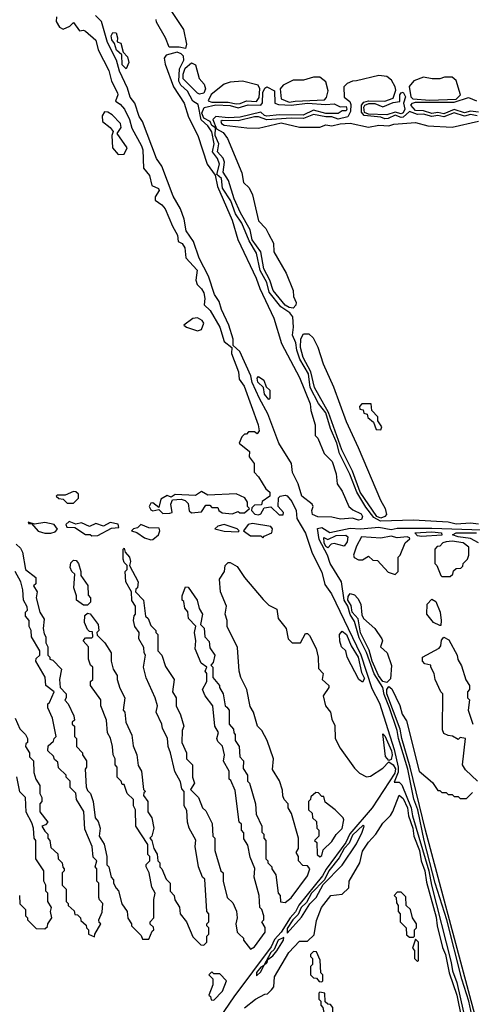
# Model space of a CAD drawing. Extents: x 2769579 to 2883812, y 684207 to 828660.
# Tile 318 of 505: x 2828141 to 2830364, y 764970 to 769804. Entities that reach past the tile are written whole.
import ezdxf

# ---------------------------------------------------------------- set-up
doc = ezdxf.new("R2010")
doc.units = 0

msp = doc.modelspace()

# ---------------------------------------------------------------- linework, layer by layer
at = {"layer": '0CON02XD'}
for points in [[(2828881.2, 769855), (2828946.4, 769756.4), (2828960, 769685), (2828955, 769663.3)], [(2828321.7, 769818.3), (2828320, 769795), (2828337, 769767), (2828355, 769757.5), (2828387, 769773), (2828405, 769790), (2828435, 769750), (2828455, 769752.5), (2828465, 769747.5), (2828515, 769703.3), (2828526.1, 769656.1), (2828578.8, 769555), (2828592.7, 769502.7), (2828621.2, 769445), (2828623.8, 769435), (2828612.5, 769405), (2828635, 769390), (2828656, 769365), (2828680, 769315), (2828692.1, 769272.1), (2828739.2, 769185), (2828746, 769165), (2828750, 769075), (2828779.5, 769039.5), (2828790, 768990), (2828822.5, 768975)], [(2830395, 767326.7), (2830355, 767332.9), (2830285, 767328.1), (2830245, 767336.5), (2830075, 767347.1), (2829912.7, 767342.7), (2829880.1, 767360.1), (2829841.5, 767411.5), (2829796.4, 767485), (2829763.2, 767573.2), (2829711.9, 767675), (2829699.6, 767725), (2829667.1, 767797.1), (2829645, 767874), (2829609.1, 767919.1), (2829567.9, 767997.9), (2829560, 768065), (2829517.9, 768137.9), (2829502.4, 768182.4), (2829498.3, 768218.3), (2829480.8, 768255), (2829485.7, 768295), (2829482.5, 768345), (2829468, 768365), (2829424.5, 768394.5), (2829367.3, 768467.3), (2829355, 768513.3), (2829322.9, 768572.9), (2829305, 768658.8), (2829267.9, 768717.9), (2829232.5, 768805), (2829201.2, 768851.2), (2829178.6, 768915), (2829136.7, 768976.7), (2829133.3, 769025), (2829110, 769045), (2829122.5, 769095), (2829112.4, 769122.4), (2829088.6, 769155), (2829096.9, 769195), (2829085, 769253.8), (2829065, 769282.5), (2829032, 769312), (2829017.3, 769387.3), (2828992.5, 769405), (2828965, 769453.3), (2828932.7, 769482.7), (2828922.5, 769502.5), (2828926.8, 769563.2), (2828947.1, 769605), (2828945.7, 769625), (2828935, 769637.5), (2828915, 769645.6), (2828860.5, 769629.5), (2828851.2, 769615), (2828855.9, 769585.9), (2828896.7, 769475), (2828950, 769395), (2828970, 769325), (2829016.7, 769235), (2829062.5, 769095), (2829101.7, 769041.7), (2829112.5, 768985), (2829185, 768820), (2829213.3, 768725), (2829303.3, 768535), (2829320, 768485), (2829388.8, 768338.8), (2829427.5, 768215), (2829515, 768047.5), (2829567.7, 767917.7), (2829571.2, 767885), (2829593.3, 767815), (2829593, 767763), (2829605, 767750), (2829637.5, 767675), (2829676.7, 767635), (2829696.2, 767575), (2829700, 767525), (2829725, 767490), (2829757.5, 767415), (2829777.7, 767397.7), (2829817.9, 767377.9), (2829825.7, 767365), (2829819.3, 767350.7), (2829805, 767346.9), (2829775, 767357.5), (2829717.4, 767352.6), (2829675, 767361.1), (2829605, 767363.6), (2829579.2, 767375), (2829576, 767394), (2829582.5, 767415), (2829577.5, 767425), (2829526.7, 767465), (2829509.2, 767525), (2829481.1, 767581.1), (2829475.9, 767625.9), (2829414.4, 767725), (2829359.3, 767869.3), (2829318.6, 767945), (2829283.6, 768023.6), (2829276.4, 768056.4), (2829222, 768175), (2829190, 768205), (2829190.6, 768235), (2829169.2, 768305), (2829132.1, 768382.1), (2829120.7, 768420.7), (2829098.6, 768455), (2829069.2, 768545), (2829023.1, 768633.1), (2828995.8, 768715), (2828958.3, 768768.3), (2828949.2, 768825), (2828930.8, 768875), (2828895, 768937.5), (2828840, 769085), (2828813.5, 769123.5), (2828744.4, 769304.4), (2828728.9, 769328.9), (2828706.9, 769395), (2828684.6, 769424.6), (2828671.7, 769468.3), (2828631.2, 769551.2), (2828616.2, 769606.2), (2828572.1, 769692.1), (2828542.5, 769795), (2828513.1, 769825)], [(2828955, 769663.3), (2828925, 769669.4), (2828875, 769668.8), (2828856.9, 769715), (2828812.8, 769792.8), (2828811.1, 769805)], [(2828665, 769562.5), (2828645, 769582.5), (2828642.5, 769632.5), (2828616.7, 769655), (2828607.5, 769687.5), (2828594, 769705), (2828591.2, 769725), (2828598.3, 769741.7), (2828615, 769740), (2828622.5, 769715), (2828620, 769695), (2828638.3, 769688.3), (2828650, 769645), (2828671.7, 769621.7), (2828677.5, 769595), (2828665, 769562.5)], [(2829025, 769438.8), (2829015, 769444), (2828944.6, 769514.6), (2828943.8, 769536.2), (2828953.8, 769566.2), (2828985, 769593.3), (2829005, 769582.5), (2829023.3, 769515), (2829047.7, 769487.7), (2829054, 769465), (2829045, 769443.8), (2829025, 769438.8)], [(2829205, 769390.5), (2829225, 769393.3), (2829255, 769406.2), (2829305, 769403.3), (2829317.1, 769422.9), (2829320, 769465), (2829312.7, 769482.7), (2829235, 769502.5), (2829175, 769497.5), (2829145, 769487.5), (2829082.4, 769437.6), (2829066.7, 769406.7), (2829085, 769399.4), (2829165, 769400), (2829205, 769390.5)], [(2830387.3, 769332.7), (2830355, 769338.9), (2830325, 769330.6), (2830275, 769347.1), (2830225, 769327.3), (2830195, 769334.3), (2830165, 769328.5), (2830125, 769340), (2830095, 769338.9), (2830055, 769354.3), (2830025, 769325.6), (2830015, 769323.8), (2829985, 769336.2), (2829951.4, 769318.6), (2829935, 769317.5), (2829915, 769325.5), (2829833.3, 769333.3), (2829820.8, 769350.8), (2829820, 769385), (2829830.7, 769399.3), (2829854, 769406), (2829935, 769404.3), (2829975, 769418.8), (2829988.6, 769458.6), (2829986, 769475), (2829967.2, 769507.2), (2829945, 769526.2), (2829905, 769530), (2829795, 769503.8), (2829775, 769502.5), (2829749.3, 769490.7), (2829733.3, 769475), (2829734.3, 769424.3), (2829762.1, 769402.1), (2829767.2, 769387.2), (2829766.1, 769353.9), (2829752.5, 769327.5), (2829705, 769316), (2829675, 769328.1), (2829645, 769326.7), (2829585, 769339.4), (2829535, 769320), (2829475, 769321.4), (2829355, 769312), (2829315, 769326.9), (2829295, 769327.5), (2829215, 769307.8), (2829135, 769309.2), (2829128.8, 769305), (2829132, 769295), (2829145, 769286), (2829257, 769273), (2829315, 769272.5), (2829425, 769297.5), (2829515, 769277.5), (2829615, 769277.5), (2829645, 769287.5), (2829675, 769282.5), (2829715, 769293.3), (2829765, 769296.7), (2829855, 769276.7), (2829905, 769286.7), (2829955, 769282.5), (2829978.3, 769291.7), (2830085, 769298.8), (2830145, 769282.5), (2830265, 769277.5), (2830395, 769306.2)], [(2829465, 769399.5), (2829495, 769403.6), (2829638.6, 769411.4), (2829647.7, 769422.3), (2829657.1, 769455), (2829645, 769498.8), (2829615, 769522.5), (2829585, 769522.5), (2829535, 769507.5), (2829485, 769507.5), (2829435, 769483.3), (2829420, 769465), (2829426.2, 769415), (2829465, 769399.5)], [(2830155, 769409.1), (2830285, 769414.6), (2830306, 769435), (2830285.6, 769505.6), (2830265, 769522.5), (2830228.3, 769521.7), (2830205, 769513.3), (2830166.4, 769513.6), (2830125, 769522.5), (2830076.4, 769503.6), (2830053.6, 769476.4), (2830062.5, 769425), (2830072.5, 769415), (2830155, 769409.1)], [(2829485, 768388), (2829465, 768390.5), (2829445, 768403.1), (2829385.5, 768475), (2829369.1, 768525), (2829340.8, 768580.8), (2829325, 768663.8), (2829283.6, 768723.7), (2829273.1, 768773.1), (2829226.1, 768856.1), (2829194.5, 768925), (2829167.1, 769015), (2829141.1, 769055), (2829146.5, 769105), (2829140, 769125), (2829113.1, 769155), (2829118.9, 769195), (2829101.4, 769235), (2829103.3, 769273.3), (2829085, 769284.3), (2829077.5, 769305), (2829045, 769321.1), (2829036, 769345), (2829046.7, 769373.3), (2829104.1, 769385.9), (2829175, 769382.9), (2829215, 769371.8), (2829264, 769386), (2829325, 769384.2), (2829334.4, 769395.6), (2829335, 769446.2), (2829345, 769468), (2829355, 769474.2), (2829392.9, 769455), (2829394.4, 769395), (2829412.2, 769387.8), (2829475, 769385.3), (2829555, 769393.9), (2829645, 769388.5), (2829685, 769391.9), (2829715, 769376.2), (2829745, 769378.8), (2829748.6, 769365), (2829745, 769356.7), (2829725, 769356.7), (2829705, 769344.4), (2829645, 769343.9), (2829585, 769359.5), (2829533.8, 769336.2), (2829415, 769337.9), (2829355, 769331.5), (2829343.5, 769333.5), (2829325, 769350), (2829225, 769325.4), (2829165, 769322.9), (2829105, 769329.4), (2829090, 769315), (2829108.3, 769268.3), (2829140.9, 769250.9), (2829161.2, 769221.2), (2829232.1, 769052.1), (2829240, 769005), (2829268.3, 768978.3), (2829284.3, 768944.3), (2829315, 768817.5), (2829349.7, 768779.7), (2829363.6, 768753.6), (2829387.5, 768707.5), (2829388.8, 768665), (2829449.4, 768559.4), (2829484.2, 768475), (2829486.7, 768445), (2829498.8, 768415), (2829497.7, 768402.3), (2829485, 768388)], [(2829945, 769337.9), (2829855, 769340), (2829835, 769349.5), (2829831.6, 769375), (2829836.7, 769385), (2829856.4, 769393.7), (2829885, 769393.3), (2829925, 769377.1), (2829975, 769398.5), (2830007.7, 769402.3), (2830008.6, 769435), (2830015, 769446), (2830025, 769448), (2830036.9, 769425), (2830026.7, 769395), (2830033.6, 769365), (2830025, 769347.8), (2830015, 769342.3), (2829985, 769350.7), (2829945, 769337.9)], [(2830225, 769342.7), (2830195, 769349.3), (2830165, 769344), (2830125, 769356.2), (2830085, 769358.8), (2830062.5, 769385), (2830070, 769395), (2830085, 769399.3), (2830275, 769399.1), (2830345, 769422.2), (2830385, 769405.4)], [(2828625, 769142.5), (2828655, 769143.3), (2828668.8, 769175), (2828620, 769245), (2828640, 769275), (2828636.7, 769295), (2828595, 769336.7), (2828575, 769350), (2828558.3, 769351.7), (2828547, 769333), (2828548.8, 769305), (2828586.2, 769275), (2828600, 769255), (2828593.3, 769235), (2828597.5, 769175), (2828625, 769142.5)], [(2830395, 769351.1), (2830355, 769355.3), (2830325, 769346.5), (2830275, 769363.1), (2830225, 769342.7)], [(2828822.5, 768975), (2828826.2, 768965), (2828807.5, 768935), (2828807.5, 768917.5), (2828840, 768895), (2828856.7, 768875), (2828891.2, 768791.2), (2828917, 768747), (2828920, 768715), (2828940, 768705), (2828952.5, 768685), (2828957.5, 768635), (2829012.5, 768575), (2829006.7, 768525), (2829013.3, 768505), (2829035, 768483.3), (2829045, 768462.5), (2829051.2, 768435), (2829046.7, 768405), (2829076.6, 768376.6), (2829124.5, 768294.5), (2829146.2, 768225), (2829182.5, 768195), (2829181.2, 768165), (2829215.7, 768075.7), (2829220, 768040), (2829243.8, 768005), (2829312.5, 767815), (2829317.5, 767785), (2829308.3, 767771.7), (2829295, 767780), (2829265, 767780), (2829255, 767770), (2829245, 767770), (2829233, 767757), (2829220, 767725), (2829270, 767685), (2829268.3, 767658.3), (2829292.5, 767625), (2829293, 767583), (2829315, 767560), (2829350.7, 767500.7), (2829370, 767485), (2829370, 767465), (2829331.7, 767438.3), (2829328.3, 767421.7), (2829295, 767420), (2829281.7, 767408.3), (2829280, 767395), (2829296.4, 767376.4), (2829315, 767373.3), (2829325, 767377.5), (2829341.7, 767408.3), (2829375, 767412.5), (2829415, 767373.3), (2829435, 767372.5), (2829437.5, 767385), (2829410, 767415), (2829413, 767457), (2829420, 767465), (2829445, 767470), (2829455, 767466.7), (2829478.2, 767438.2), (2829500, 767395), (2829502, 767355), (2829545, 767283.8), (2829577.5, 767185), (2829625, 767092.5), (2829640.6, 767030.6), (2829672.5, 766985), (2829816.2, 766686.2), (2829871.3, 766521.3), (2829908.1, 766448.1), (2829980.7, 766220.7), (2830000.4, 766135), (2830000.8, 766109.2), (2829980.7, 766060.7), (2830005, 766060), (2830017.4, 766047.4), (2830064.4, 765935), (2830071.1, 765895), (2830151.4, 765625), (2830163.3, 765555), (2830261.1, 765175), (2830266.7, 765135), (2830287.8, 765077.8), (2830321.7, 764931.7)], [(2829015, 768276.7), (2829035, 768283.3), (2829046.2, 768315), (2829038.1, 768328.1), (2829015, 768340), (2828992.1, 768337.9), (2828947.5, 768305), (2828960, 768295), (2829015, 768276.7)], [(2829915, 767357.7), (2829894.8, 767364.8), (2829814.2, 767484.2), (2829775, 767588), (2829723, 767693), (2829657.8, 767875), (2829589.2, 767999.2), (2829571.8, 768075), (2829533.8, 768145), (2829520.9, 768195), (2829521.9, 768238.1), (2829535, 768262.5), (2829561.7, 768261.7), (2829582.5, 768242.5), (2829606.2, 768196.2), (2829631.4, 768115), (2829682, 768002), (2829745, 767831.2), (2829803.1, 767703.1), (2829913.6, 767445), (2829936.9, 767405), (2829942.9, 767375), (2829935, 767364.4), (2829915, 767357.7)], [(2829365, 767940), (2829343.8, 767965), (2829338.3, 767998.3), (2829311.2, 768025), (2829307.5, 768045), (2829315, 768052.5), (2829340, 768035), (2829351.7, 768001.7), (2829370, 767985), (2829370, 767945), (2829365, 767940)], [(2829915, 767790), (2829920, 767805), (2829900, 767835), (2829900, 767855), (2829870, 767885), (2829868.3, 767918.3), (2829821.7, 767918.3), (2829810, 767905), (2829811.7, 767891.7), (2829828.3, 767888.3), (2829831.7, 767871.7), (2829848.3, 767868.3), (2829851.7, 767851.7), (2829878.3, 767828.3), (2829891.7, 767791.7), (2829915, 767790)], [(2828405, 767430), (2828430, 767455), (2828430, 767475), (2828417, 767487), (2828405, 767487.5), (2828365, 767470), (2828325, 767470), (2828320, 767465), (2828333, 767453), (2828355, 767450), (2828375, 767430), (2828405, 767430)], [(2829185, 767377.5), (2829215, 767390), (2829223, 767383), (2829245, 767382.5), (2829270, 767405), (2829260, 767415), (2829260, 767435), (2829246.4, 767456.4), (2829205, 767476.7), (2829065, 767470), (2829035, 767487.5), (2829005, 767467.5), (2828905, 767472.5), (2828885, 767460), (2828865, 767467.5), (2828835, 767450), (2828825, 767410), (2828795, 767432.5), (2828785, 767430), (2828777.5, 767415), (2828785, 767397.5), (2828795, 767393.3), (2828825, 767400), (2828845, 767380), (2828878.3, 767381.7), (2828890, 767385), (2828883.8, 767425), (2828892.5, 767447.5), (2828935, 767450), (2828953.8, 767443.8), (2828968.8, 767428.8), (2828973, 767393), (2828985, 767382.5), (2829035, 767387.5), (2829055, 767420), (2829075, 767420), (2829085, 767410), (2829115, 767410), (2829120, 767395), (2829135, 767383.3), (2829185, 767377.5)], [(2828295, 767282.5), (2828315, 767290), (2828327, 767303), (2828310, 767325), (2828265, 767336.2), (2828215, 767327.5), (2828183, 767337), (2828185, 767330), (2828200, 767330), (2828233, 767293), (2828265, 767282.5), (2828295, 767282.5)], [(2828495, 767270), (2828525, 767272.5), (2828593, 767307), (2828628.3, 767311.7), (2828625, 767327.5), (2828585, 767336.2), (2828553, 767317), (2828515, 767330), (2828485, 767316.2), (2828445, 767333.3), (2828417, 767327), (2828385, 767340), (2828367.5, 767325), (2828373, 767313), (2828411.7, 767311.7), (2828465, 767277.5), (2828487, 767277), (2828495, 767270)], [(2828785, 767250), (2828795, 767252.5), (2828822.5, 767275), (2828830, 767295), (2828827, 767307), (2828775, 767308.8), (2828736.4, 767326.4), (2828720, 767310), (2828700, 767305), (2828690, 767295), (2828717, 767287), (2828755, 767260), (2828785, 767250)], [(2829215, 767290), (2829220, 767295), (2829210, 767305), (2829145, 767326.2), (2829115, 767317.5), (2829100, 767305), (2829145, 767293.3), (2829215, 767290)], [(2829335, 767260), (2829341.7, 767268.3), (2829380, 767285), (2829382.5, 767305), (2829375, 767316.7), (2829285, 767330), (2829263.9, 767326.1), (2829240, 767295), (2829275, 767270), (2829325, 767270), (2829335, 767260)], [(2830370.9, 764870.9), (2830346.9, 764985), (2830313, 765093), (2830238.9, 765385), (2830182, 765565), (2830127.8, 765775), (2830096.5, 765925), (2830077.8, 765977.8), (2830046.8, 766125), (2830001.8, 766275), (2829995.4, 766315), (2829957.9, 766425), (2829930.6, 766490.6), (2829925.4, 766525.4), (2829882.1, 766592.1), (2829845, 766698), (2829809.1, 766769.1), (2829785, 766848.8), (2829764, 766884), (2829753.6, 766925), (2829735.5, 766955), (2829721.2, 767045), (2829666.9, 767135), (2829653.1, 767175), (2829611.7, 767251.7), (2829604.6, 767305.4), (2829625, 767311.9), (2829665, 767286.7), (2829765, 767308.6), (2829815, 767303.8), (2829905, 767312.9), (2829965, 767300.8), (2829995, 767307.1), (2830165, 767307.1), (2830410.8, 767299.2)], [(2829655, 767212), (2829645, 767218), (2829637.1, 767235), (2829635, 767262.5), (2829655, 767252.5), (2829695, 767272.5), (2829743.3, 767273.3), (2829752.5, 767265), (2829749.5, 767240.5), (2829735, 767220), (2829685, 767231.9), (2829671.2, 767228.8), (2829655, 767212)], [(2829985, 767080), (2830000, 767095), (2830000, 767165), (2830010, 767175), (2830033.8, 767236.2), (2830057.5, 767255), (2830055, 767260), (2830045, 767265.7), (2829995, 767260), (2829965, 767268.8), (2829915, 767258.8), (2829820, 767265), (2829795, 767220), (2829780, 767175), (2829783.6, 767163.6), (2829805, 767152.5), (2829825, 767152.5), (2829855, 767170), (2829875, 767150), (2829898.3, 767148.3), (2829951.7, 767091.7), (2829985, 767080)], [(2830115, 767266.2), (2830095, 767270), (2830082.5, 767285), (2830165, 767290.6), (2830212.5, 767285), (2830215, 767274), (2830115, 767266.2)], [(2830395, 767236), (2830355, 767256.9), (2830294.6, 767264.6), (2830267.5, 767275), (2830284.5, 767285.5), (2830385, 767285.4)], [(2828125, 767230), (2828145, 767210), (2828155, 767190), (2828170, 767105), (2828220, 767065), (2828220, 767035), (2828210, 767025), (2828227.5, 766995), (2828222.5, 766965), (2828240, 766895), (2828261.7, 766861.7), (2828257.5, 766815), (2828261.7, 766788.3), (2828270, 766775), (2828270, 766745), (2828280, 766725), (2828280, 766685), (2828290, 766675), (2828290, 766665), (2828305, 766660), (2828347.5, 766615), (2828337.5, 766565), (2828340, 766525), (2828370, 766495), (2828370, 766475), (2828363, 766463), (2828380, 766445), (2828407, 766387), (2828410, 766365), (2828400, 766355), (2828400, 766345), (2828410, 766335), (2828410, 766285), (2828420, 766275), (2828420, 766235), (2828450, 766205), (2828450, 766195), (2828470, 766165), (2828470, 766135), (2828462.5, 766125), (2828468.3, 766038.3), (2828475, 766020), (2828490, 766005), (2828502.5, 765965), (2828512.5, 765885), (2828527, 765867), (2828537.5, 765835), (2828532.5, 765795), (2828557, 765757), (2828570, 765695), (2828570, 765655), (2828580, 765645), (2828590, 765595), (2828601.7, 765581.7), (2828602.5, 765565), (2828615, 765540), (2828627, 765527), (2828643, 765463), (2828670, 765425), (2828673, 765393), (2828690, 765365), (2828690, 765355), (2828738.3, 765308.3), (2828745, 765290), (2828775, 765290), (2828791.7, 765328.3), (2828800, 765335), (2828798.3, 765348.3), (2828783, 765363), (2828782.5, 765375), (2828800, 765395), (2828800, 765485), (2828807.5, 765515), (2828790, 765545), (2828777.5, 765615), (2828762.5, 765645), (2828763, 765657), (2828780, 765675), (2828780, 765695), (2828770, 765705), (2828770, 765755), (2828712.5, 765845), (2828710, 765925), (2828700, 765945), (2828700, 765975), (2828670, 766005), (2828655, 766050), (2828645, 766050), (2828640, 766065), (2828620, 766085), (2828620, 766135), (2828610, 766145), (2828610, 766175), (2828600, 766195), (2828597.5, 766235), (2828587, 766277), (2828573, 766303), (2828567.5, 766365), (2828540, 766435), (2828540, 766465), (2828490, 766535), (2828490, 766555), (2828500, 766565), (2828500, 766625), (2828490, 766635), (2828480, 766665), (2828480, 766725), (2828452.5, 766755), (2828465, 766770), (2828495, 766770), (2828500, 766775), (2828498.3, 766798.3), (2828485, 766800), (2828475, 766810), (2828460, 766845), (2828461.7, 766878.3), (2828475, 766890), (2828487, 766887), (2828527.5, 766835), (2828530, 766805), (2828520, 766795), (2828521.7, 766781.7), (2828560, 766745), (2828590, 766695), (2828590, 766655), (2828600, 766615), (2828620, 766585), (2828620, 766565), (2828633, 766523), (2828657.5, 766475), (2828650, 766415), (2828657.5, 766405), (2828662.5, 766355), (2828691.7, 766291.7), (2828698.3, 766238.3), (2828717.5, 766195), (2828723, 766143), (2828740, 766115), (2828750, 766025), (2828760, 766015), (2828751.7, 766008.3), (2828750, 765995), (2828770, 765965), (2828770, 765915), (2828790, 765885), (2828800, 765835), (2828790, 765795), (2828780, 765785), (2828790, 765775), (2828800, 765735), (2828817, 765707), (2828820, 765675), (2828830, 765665), (2828830, 765645), (2828840, 765635), (2828860, 765585), (2828880, 765565), (2828880, 765525), (2828900, 765505), (2828903, 765483), (2828927, 765447), (2828930, 765415), (2828960, 765375), (2828991.7, 765301.7), (2829031.7, 765261.7), (2829045, 765260), (2829060, 765275), (2829060, 765305), (2829070, 765315), (2829070, 765345), (2829060, 765355), (2829060, 765365), (2829070, 765375), (2829070, 765415), (2829060, 765425), (2829050, 765585), (2829040, 765595), (2829020, 765645), (2829002.5, 765745), (2829006.4, 765776.4), (2828974.1, 765834.1), (2828966.2, 765865), (2828961.7, 765921.7), (2828950, 765945), (2828950, 766015), (2828938.3, 766028.3), (2828931.7, 766061.7), (2828903, 766113), (2828882.5, 766205), (2828870, 766235), (2828867, 766277), (2828842.5, 766325)], [(2830255, 767070), (2830268.3, 767081.7), (2830271.7, 767098.3), (2830285, 767110), (2830308.3, 767111.7), (2830318.3, 767121.7), (2830320, 767135), (2830340, 767155), (2830347.5, 767175), (2830347.5, 767215), (2830320, 767235), (2830265, 767243.3), (2830235, 767240), (2830220, 767235), (2830205, 767220), (2830191.7, 767218.3), (2830180, 767205), (2830180, 767135), (2830190, 767125), (2830210, 767075), (2830215, 767070), (2830255, 767070)], [(2828842.5, 766325), (2828840, 766345), (2828812.5, 766405), (2828817.5, 766435), (2828807.5, 766475), (2828763, 766573), (2828750, 766625), (2828760, 766685), (2828752.5, 766695), (2828751.7, 766721.7), (2828726.7, 766765), (2828727.5, 766795), (2828707.5, 766825), (2828700, 766855), (2828703, 766877), (2828710, 766885), (2828710, 766925), (2828693, 766953), (2828690, 766995), (2828662.5, 767045), (2828660, 767095), (2828670, 767105), (2828670, 767125), (2828655, 767140), (2828650, 767155), (2828650, 767205), (2828655, 767210), (2828660, 767190), (2828681.2, 767165), (2828686.2, 767143.8), (2828680, 767125), (2828722.5, 767045), (2828720, 767015), (2828711.7, 767008.3), (2828710, 766995), (2828750, 766955), (2828760, 766875), (2828772.5, 766865), (2828785, 766830), (2828810, 766805), (2828810, 766795), (2828820, 766785), (2828820, 766705), (2828840, 766685), (2828858.3, 766628.3), (2828900, 766565), (2828892.5, 766505), (2828910, 766475), (2828910, 766435), (2828931.7, 766391.7), (2828947.5, 766335), (2828940, 766315), (2828937.5, 766255), (2828960, 766205), (2828960, 766175), (2828990, 766145), (2828990, 766085), (2829000, 766055), (2828980, 766025), (2829020, 765985), (2829040, 765935), (2829055, 765920), (2829087, 765857), (2829090, 765795), (2829100, 765785), (2829100, 765725), (2829130, 765625), (2829140, 765615), (2829140, 765575), (2829160, 765495), (2829188.3, 765468.3), (2829207, 765427), (2829210, 765395), (2829202.5, 765365), (2829210, 765325), (2829220, 765315), (2829240, 765295), (2829240, 765285), (2829275, 765240), (2829295, 765252.5), (2829346.7, 765325), (2829347, 765347), (2829330, 765375), (2829340, 765385), (2829340, 765405), (2829330, 765435), (2829320, 765445), (2829317.5, 765505), (2829292.5, 765595), (2829297, 765637), (2829273, 765693), (2829261.7, 765751.7), (2829243, 765783), (2829241.7, 765811.7), (2829230, 765825), (2829230, 765855), (2829220, 765865), (2829199.3, 766019.3), (2829178.3, 766068.3), (2829170, 766075), (2829170, 766115), (2829143, 766163), (2829147.5, 766195), (2829137, 766237), (2829115, 766260), (2829110, 766275), (2829117.5, 766305), (2829100, 766335), (2829090, 766435), (2829052.5, 766485), (2829040, 766515), (2829060, 766555), (2829060, 766595), (2829052.5, 766605), (2829060, 766625), (2829032.5, 766645), (2829002.5, 766715), (2829006.7, 766755), (2829000, 766795), (2829007, 766827), (2828970, 766865), (2828966.4, 766896.4), (2828952.5, 766915), (2828947, 766947), (2828940, 766955), (2828940, 766975), (2828955, 767020), (2828968.3, 767018.3), (2829012.5, 766955), (2829023, 766913), (2829040, 766885), (2829030, 766835), (2829047, 766817), (2829050, 766775), (2829071.7, 766751.7), (2829075, 766720), (2829100, 766685), (2829091.7, 766648.3), (2829080, 766635), (2829090, 766625), (2829090, 766575), (2829122.5, 766535), (2829122.5, 766525), (2829140, 766495), (2829150, 766435), (2829158.3, 766428.3), (2829170, 766415), (2829170, 766345), (2829191.7, 766321.7), (2829193, 766303), (2829200, 766295), (2829200, 766265), (2829220, 766235), (2829222.5, 766185), (2829240, 766165), (2829238.3, 766128.3), (2829260, 766095), (2829260, 766065), (2829270, 766055), (2829300, 765955), (2829303, 765903), (2829330, 765845), (2829330, 765815), (2829340, 765805), (2829340, 765785), (2829350, 765775), (2829350, 765685), (2829360, 765675), (2829360, 765665), (2829380, 765645), (2829380, 765635), (2829400, 765605), (2829410, 765515), (2829420, 765505), (2829423, 765473), (2829445, 765470), (2829475, 765493.3), (2829555, 765600), (2829566.2, 765635), (2829555, 765650), (2829531.7, 765651.7), (2829510, 765675), (2829510, 765695), (2829500, 765715), (2829510, 765735), (2829510, 765785), (2829477, 765907), (2829460, 765935), (2829460, 765955), (2829440, 765975), (2829433, 765993), (2829431.7, 766021.7), (2829417, 766067), (2829383, 766123), (2829387.5, 766175), (2829357.5, 766265), (2829330, 766315), (2829310, 766335), (2829290, 766405), (2829273, 766433), (2829256.4, 766516.4), (2829227.5, 766575), (2829220, 766605), (2829211.7, 766721.7), (2829160, 766825), (2829160, 766855), (2829150, 766885), (2829157.5, 766925), (2829127.5, 766995), (2829123, 767057), (2829147.5, 767095), (2829150, 767125), (2829165, 767140), (2829175, 767140), (2829209.3, 767119.3), (2829246.1, 767066.1), (2829337, 766957), (2829365, 766930), (2829405, 766910), (2829410, 766865), (2829450, 766815), (2829460, 766765), (2829480, 766745), (2829520, 766745), (2829545, 766790), (2829555, 766790), (2829565, 766780), (2829597, 766717), (2829606.7, 766675), (2829608.3, 766618.3), (2829632.5, 766595), (2829627.5, 766565), (2829658.8, 766535), (2829658.8, 766525), (2829631.2, 766485), (2829643.3, 766435), (2829668, 766405), (2829675, 766370), (2829689.2, 766339.2), (2829690.8, 766275), (2829715, 766227.5), (2829785, 766130), (2829810, 766105), (2829845, 766087.5), (2829865, 766090), (2829925, 766130), (2829955, 766160), (2829975, 766146), (2829986.9, 766126.9), (2829983.1, 766105), (2829872.5, 765935), (2829762.8, 765807.2), (2829743.1, 765765), (2829646.6, 765633.4), (2829628.6, 765601.4), (2829513, 765457), (2829496.6, 765423.4), (2829470, 765395), (2829425.8, 765324.2), (2829392.4, 765287.6), (2829377.1, 765252.9), (2829193.8, 765006.2), (2829030.4, 764769.6)], [(2828475, 766930), (2828455, 766930), (2828420, 766955), (2828420, 766975), (2828407.5, 767015), (2828411.7, 767081.7), (2828397.5, 767095), (2828390, 767115), (2828393, 767137), (2828405, 767150), (2828418.3, 767148.3), (2828430, 767135), (2828442.5, 767095), (2828442.5, 767075), (2828476.4, 767026.4), (2828478.3, 766978.3), (2828490, 766965), (2828490, 766945), (2828475, 766930)], [(2828120, 766375), (2828143, 766323), (2828170, 766295), (2828180, 766275), (2828180, 766255), (2828171.7, 766248.3), (2828170, 766235), (2828190, 766205), (2828190, 766185), (2828210, 766165), (2828211.7, 766108.3), (2828220, 766075), (2828240, 766045), (2828240, 766005), (2828250, 765985), (2828250, 765965), (2828240, 765955), (2828240, 765915), (2828280, 765865), (2828268.3, 765851.7), (2828250, 765845), (2828265, 765820), (2828280, 765805), (2828280, 765785), (2828290, 765775), (2828295, 765740), (2828328.3, 765708.3), (2828330, 765685), (2828350, 765665), (2828353, 765643), (2828360, 765635), (2828360, 765625), (2828350, 765615), (2828350, 765555), (2828370, 765535), (2828370, 765475), (2828380, 765465), (2828380, 765455), (2828408.3, 765428.3), (2828411.7, 765411.7), (2828425, 765410), (2828440, 765395), (2828441.7, 765381.7), (2828468.3, 765358.3), (2828470, 765345), (2828480, 765335), (2828480, 765315), (2828508.3, 765301.7), (2828510, 765315), (2828540, 765365), (2828531.7, 765371.7), (2828530, 765385), (2828547, 765423), (2828550, 765465), (2828533, 765483), (2828530, 765495), (2828530, 765565), (2828520, 765575), (2828520, 765635), (2828512.5, 765645), (2828520, 765675), (2828503, 765693), (2828497.5, 765745), (2828460.7, 765830.7), (2828457, 765917), (2828420, 765975), (2828417, 766007), (2828390, 766035), (2828390, 766065), (2828370, 766085), (2828370, 766095), (2828331.7, 766131.7), (2828328.3, 766158.3), (2828311.7, 766171.7), (2828308.3, 766188.3), (2828280, 766215), (2828281.7, 766238.3), (2828308.3, 766261.7), (2828310, 766275), (2828320, 766285), (2828302.5, 766375), (2828280, 766425), (2828280, 766445), (2828288.3, 766451.7), (2828310, 766505), (2828270, 766535), (2828267, 766577), (2828220, 766655), (2828221.7, 766668.3), (2828240, 766685), (2828240, 766705), (2828200, 766775), (2828197.5, 766805), (2828187.5, 766825), (2828187.5, 766855), (2828170, 766875), (2828170, 766895), (2828180, 766905), (2828178.3, 766921.7), (2828160, 766955), (2828157.5, 767005), (2828147.5, 767045), (2828120, 767095)], [(2829945, 766550), (2829925, 766555.6), (2829902.9, 766585), (2829872.5, 766655), (2829858, 766708), (2829814.3, 766794.3), (2829803, 766863), (2829774.8, 766894.7), (2829768.8, 766928.8), (2829753.6, 766955), (2829755, 766972.5), (2829765, 766986.7), (2829785, 766981.2), (2829802.3, 766962.3), (2829816, 766935), (2829822.3, 766882.3), (2829830, 766865), (2829885.7, 766815.7), (2829920, 766765), (2829923.8, 766755), (2829913.8, 766725), (2829946.2, 766695), (2829967, 766633), (2829962.7, 766567.3), (2829945, 766550)], [(2830210, 766830), (2830205, 766830), (2830173.8, 766845), (2830141.2, 766885), (2830142, 766935), (2830165, 766958.8), (2830185, 766947.5), (2830205.8, 766895.8), (2830211.2, 766855), (2830210, 766830)], [(2829825, 766552.5), (2829807.5, 766565), (2829750, 766675), (2829742.5, 766705), (2829722.5, 766725), (2829713.6, 766753.6), (2829712.5, 766785), (2829725, 766802.5), (2829746.9, 766785), (2829769.5, 766729.5), (2829803.3, 766675), (2829819.3, 766599.3), (2829835, 766570), (2829825, 766552.5)], [(2830390, 766065), (2830330.5, 766120.5), (2830316.7, 766145), (2830330, 766275), (2830305, 766280), (2830295, 766270), (2830267, 766287), (2830245, 766290), (2830225, 766300), (2830217, 766317), (2830220, 766495), (2830210, 766505), (2830182.5, 766565), (2830177.5, 766595), (2830160, 766625), (2830160, 766635), (2830131.7, 766641.7), (2830120, 766655), (2830120, 766675), (2830201.7, 766718.3), (2830209.3, 766730.7), (2830212.3, 766757.7), (2830225, 766772.5), (2830249.3, 766759.3), (2830290, 766685), (2830293, 766663), (2830311.7, 766631.7), (2830333, 766563), (2830350, 766535), (2830350, 766515), (2830340, 766505), (2830340, 766475), (2830350, 766465), (2830343.3, 766415), (2830367.5, 766345)], [(2830556.7, 764246.7), (2830134.7, 765824.7), (2830058.8, 766135), (2830017.3, 766275), (2830010.4, 766320.4), (2829944.6, 766495), (2829943.8, 766516.2), (2829955, 766530), (2829968.8, 766518.8), (2830007.5, 766437.5), (2830020, 766395), (2830041.7, 766361.7), (2830103.8, 766115), (2830168.3, 766058.3), (2830195, 766020), (2830205, 766020), (2830215, 766010), (2830235, 766010), (2830245, 766000), (2830265, 766000), (2830275, 765990), (2830295, 765990), (2830305, 765980), (2830335, 765980), (2830365, 766010)], [(2829955, 766167.5), (2829937.5, 766187.5), (2829925, 766297.5), (2829935, 766287.5), (2829966.9, 766215), (2829970.9, 766195), (2829965, 766172.5), (2829955, 766167.5)], [(2828140, 765505), (2828143, 765463), (2828170, 765435), (2828170, 765405), (2828180, 765395), (2828180, 765385), (2828221.7, 765341.7), (2828265, 765340), (2828278.3, 765351.7), (2828280, 765365), (2828300, 765395), (2828292.5, 765425), (2828297.5, 765445), (2828280, 765475), (2828280, 765515), (2828270, 765525), (2828270, 765555), (2828260, 765575), (2828260, 765625), (2828220, 765685), (2828220, 765775), (2828212.5, 765785), (2828210, 765835), (2828201.7, 765861.7), (2828173, 765913), (2828170, 765985), (2828143, 766013), (2828127, 766087)], [(2829615, 765693.3), (2829625, 765700), (2829631.7, 765728.3), (2829675, 765770), (2829695.8, 765804.2), (2829725, 765832.5), (2829732.5, 765875), (2829730, 765885), (2829690, 765925), (2829641.7, 765961.7), (2829635, 765990), (2829625, 765990), (2829608.3, 766008.3), (2829595, 766010), (2829571.7, 765988.3), (2829570, 765975), (2829560, 765965), (2829560, 765925), (2829578.3, 765908.3), (2829580, 765885), (2829598.3, 765868.3), (2829600, 765835), (2829610, 765825), (2829610, 765795), (2829590, 765775), (2829600, 765765), (2829602.5, 765705), (2829615, 765693.3)], [(2829245, 764952.5), (2829300, 764995), (2829345, 765020), (2829358.3, 765021.7), (2829378.3, 765041.7), (2829390, 765055), (2829392.5, 765105), (2829462.5, 765225), (2829515, 765280), (2829555, 765280), (2829588.3, 765311.7), (2829598.3, 765381.7), (2829623.3, 765445), (2829670, 765505), (2829725, 765510), (2829758.3, 765541.7), (2829760, 765575), (2829812.5, 765665), (2829825, 765722.5), (2829853.9, 765766.1), (2829890, 765805), (2829925, 765860), (2829963, 765897), (2829973.9, 765916.1), (2830005, 765997.5), (2830025, 765980), (2830045.4, 765935), (2830050, 765895), (2830072.9, 765835), (2830076.7, 765795), (2830104.5, 765725), (2830112.5, 765675), (2830131.5, 765625), (2830139.4, 765569.4), (2830187.4, 765397.4), (2830191.9, 765355), (2830218.3, 765248.3), (2830232.2, 765215), (2830250.5, 765125), (2830288.5, 765015), (2830311.4, 764901.4)], [(2829455, 765320), (2829525, 765397.5), (2829566.4, 765463.6), (2829596.7, 765495), (2829631.2, 765558.8), (2829725, 765652.5), (2829795, 765757.5), (2829823.3, 765815), (2829832.5, 765845), (2829828.8, 765848.8), (2829775, 765800), (2829759.4, 765760.6), (2829734.5, 765735), (2829711.1, 765688.9), (2829659.2, 765625), (2829638.8, 765581.2), (2829575, 765515.7), (2829549.7, 765470.3), (2829524.4, 765445), (2829509.1, 765410.9), (2829482.9, 765385), (2829455, 765342.5), (2829455, 765320)], [(2830075, 765300), (2830080, 765305), (2830080, 765335), (2830090, 765345), (2830090, 765365), (2830070, 765395), (2830060, 765435), (2830040, 765455), (2830037, 765497), (2830015, 765520), (2829995, 765520), (2829980, 765505), (2829990, 765495), (2829991.7, 765468.3), (2830000, 765455), (2830000, 765425), (2830010, 765415), (2830010, 765375), (2830040, 765345), (2830041.7, 765311.7), (2830055, 765300), (2830075, 765300)], [(2829305, 765110), (2829325, 765130), (2829340, 765160), (2829357.5, 765175), (2829360, 765190), (2829385, 765207.5), (2829405, 765232.5), (2829436.7, 765285), (2829438.3, 765298.3), (2829410.8, 765285), (2829391.7, 765238.3), (2829374.3, 765225), (2829340, 765160), (2829325, 765152.5), (2829305, 765126.7), (2829305, 765110)], [(2830095, 765180), (2830100, 765185), (2830100, 765275), (2830085, 765290), (2830070, 765245), (2830080, 765235), (2830080, 765195), (2830095, 765180)], [(2829625, 765080), (2829630, 765085), (2829630, 765115), (2829620, 765125), (2829617, 765187), (2829598.3, 765228.3), (2829585, 765230), (2829570, 765215), (2829570, 765205), (2829580, 765195), (2829580, 765165), (2829570, 765155), (2829570, 765115), (2829585, 765100), (2829598.3, 765098.3), (2829611.7, 765081.7), (2829625, 765080)], [(2829095, 764990), (2829136.7, 765035), (2829157.5, 765085), (2829125, 765120), (2829095, 765120), (2829085, 765130), (2829070, 765115), (2829090, 765095), (2829090, 765065), (2829070, 765015), (2829078.3, 765008.3), (2829081.7, 764991.7), (2829095, 764990)], [(2829685, 764860), (2829690, 764875), (2829681.7, 764881.7), (2829680, 764895), (2829688.3, 764901.7), (2829690, 764915), (2829680, 764925), (2829680, 764955), (2829668.3, 764968.3), (2829655, 764970), (2829641.7, 764981.7), (2829640, 765025), (2829615, 765030), (2829610, 765025), (2829610, 764995), (2829620, 764985), (2829620, 764965), (2829630, 764955), (2829640, 764905), (2829671.7, 764861.7), (2829685, 764860)]]:
    msp.add_lwpolyline(points, dxfattribs=at)

doc.saveas('drawing.dxf')
